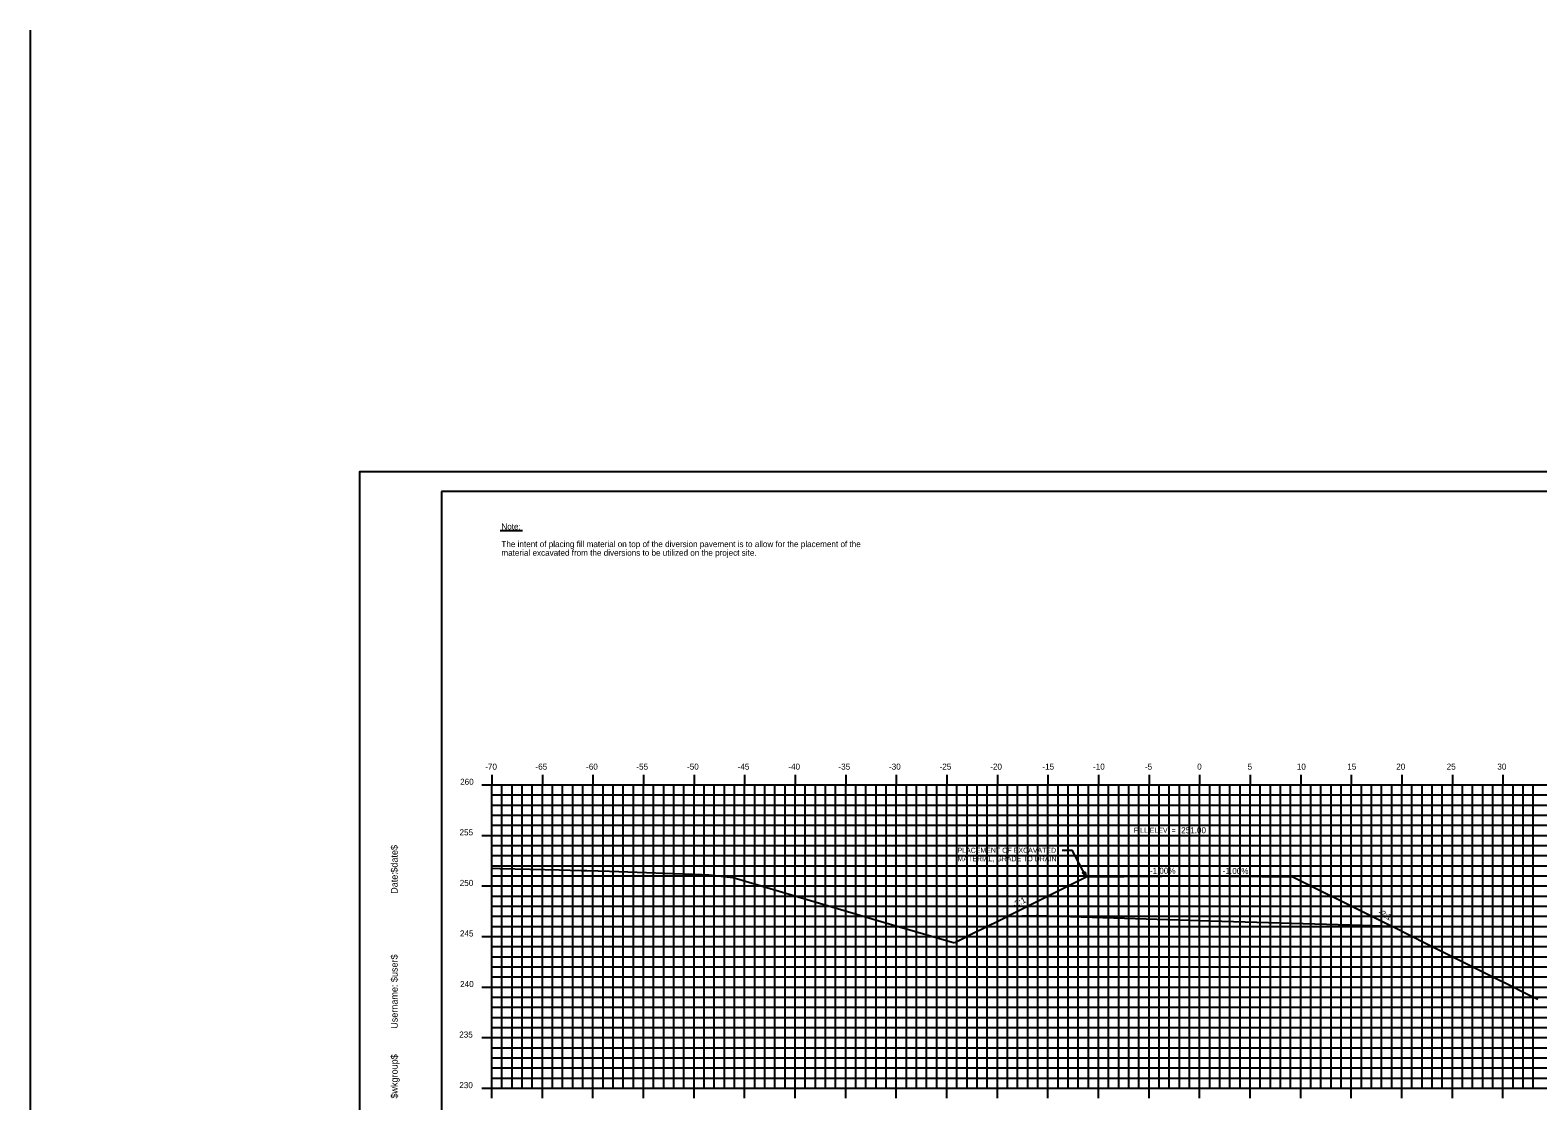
# Model space of a CAD drawing. Extents: x 1168600 to 1177589, y 610178 to 611246.
# Drawn here: x 1172728.4 to 1172877.5, y 610316.5 to 610422.4 of the extents above; entities that cross this region are included whole.
import ezdxf

# ---------------------------------------------------------------- set-up
doc = ezdxf.new("R2010")
doc.units = 0
for name, color, linetype in [('_Construction', 7, 'Continuous'), ('_Station Equation', 7, 'Continuous'), ('ANNOTATION', 7, 'Continuous'), ('BORDER', 7, 'Continuous'), ('D_Roadway_Centerline_Text', 7, 'Continuous'), ('D_Text_Standard', 7, 'Continuous'), ('H_V ANNOTATION', 7, 'Continuous'), ('MAJOR', 7, 'Continuous'), ('MINOR', 7, 'Continuous'), ('PLOT BOUNDARY', 7, 'Continuous')]:
    doc.layers.add(name, color=color, linetype=linetype)

msp = doc.modelspace()

# ---------------------------------------------------------------- linework, layer by layer
at = {"layer": '_Construction'}
for p, q in [((1172728.37, 610422.44), (1172728.37, 610207.73)), ((1172844.04, 610338.8), (1172832.81, 610338.69)), ((1172844.04, 610338.8), (1172853.26, 610338.71))]:
    msp.add_line(p, q, dxfattribs=at)
at = {"layer": '_Station Equation'}
msp.add_lwpolyline([(1172774.04, 610339.56), (1172774.84, 610339.54), (1172777.82, 610339.47), (1172780.69, 610339.39), (1172782.87, 610339.33), (1172783.44, 610339.32), (1172785.67, 610339.27), (1172794.81, 610338.93), (1172795.49, 610338.91), (1172795.54, 610338.9), (1172797.92, 610338.63), (1172812.53, 610334.29), (1172819.79, 610332.18)], dxfattribs=at)
at = {"layer": 'ANNOTATION'}
for p in [(1172830.45, 610341.33), (1172832.81, 610338.69)]:
    msp.add_line(p, (1172831.45, 610341.33), dxfattribs=at)
msp.add_lwpolyline([(1172832.69, 610339.19), (1172832.81, 610338.69), (1172832.47, 610339.08)], close=True, dxfattribs=at)
at = {"layer": 'BORDER'}
for p, q in [((1172929.04, 610376.8), (1172769.04, 610376.8)), ((1172769.04, 610376.8), (1172769.04, 610271.8))]:
    msp.add_line(p, q, dxfattribs=at)
at = {"layer": 'D_Roadway_Centerline_Text'}
msp.add_line((1172774.87, 610372.95), (1172777.06, 610372.95), dxfattribs=at)
at = {"layer": 'D_Text_Standard'}
for points in [[(1172825.04, 610334.8), (1172825.04, 610334.81), (1172832.81, 610338.69), (1172844.04, 610338.8), (1172853.26, 610338.71), (1172860.69, 610335), (1172863.04, 610333.82)], [(1172819.82, 610332.2), (1172822.18, 610333.38), (1172822.27, 610333.42), (1172824.87, 610334.72), (1172825.05, 610334.81), (1172827.86, 610334.87), (1172828.05, 610334.87), (1172843.03, 610334.42), (1172844.05, 610334.39), (1172845.08, 610334.36), (1172860.05, 610333.91), (1172862.86, 610333.83), (1172863.05, 610333.82), (1172863.27, 610333.71), (1172866.51, 610332.09), (1172873.65, 610328.52), (1172874.14, 610328.28), (1172876.81, 610326.94), (1172877.5, 610326.6)]]:
    msp.add_lwpolyline(points, dxfattribs=at)
at = {"layer": 'MAJOR'}
for p, q in [((1172774.04, 610348.8), (1172774.04, 610347.8)), ((1172779.04, 610348.8), (1172779.04, 610347.8)), ((1172784.04, 610348.8), (1172784.04, 610347.8)), ((1172789.04, 610348.8), (1172789.04, 610347.8)), ((1172794.04, 610348.8), (1172794.04, 610347.8)), ((1172799.04, 610348.8), (1172799.04, 610347.8)), ((1172804.04, 610348.8), (1172804.04, 610347.8)), ((1172809.04, 610348.8), (1172809.04, 610347.8)), ((1172814.04, 610348.8), (1172814.04, 610347.8)), ((1172819.04, 610348.8), (1172819.04, 610347.8)), ((1172824.04, 610348.8), (1172824.04, 610347.8)), ((1172829.04, 610348.8), (1172829.04, 610347.8)), ((1172834.04, 610348.8), (1172834.04, 610347.8)), ((1172839.04, 610348.8), (1172839.04, 610347.8)), ((1172844.04, 610348.8), (1172844.04, 610347.8)), ((1172849.04, 610348.8), (1172849.04, 610347.8)), ((1172854.04, 610348.8), (1172854.04, 610347.8)), ((1172859.04, 610348.8), (1172859.04, 610347.8)), ((1172864.04, 610348.8), (1172864.04, 610347.8)), ((1172869.04, 610348.8), (1172869.04, 610347.8)), ((1172874.04, 610348.8), (1172874.04, 610347.8)), ((1172773.03, 610347.8), (1172774.04, 610347.8)), ((1172774.04, 610347.8), (1172914.04, 610347.8)), ((1172774.04, 610317.8), (1172774.04, 610347.8)), ((1172774.04, 610317.8), (1172774.04, 610347.8)), ((1172774.04, 610347.8), (1172914.04, 610347.8)), ((1172779.04, 610317.8), (1172779.04, 610347.8)), ((1172784.04, 610317.8), (1172784.04, 610347.8)), ((1172789.04, 610317.8), (1172789.04, 610347.8)), ((1172794.04, 610317.8), (1172794.04, 610347.8)), ((1172799.04, 610317.8), (1172799.04, 610347.8)), ((1172804.04, 610317.8), (1172804.04, 610347.8)), ((1172809.04, 610317.8), (1172809.04, 610347.8)), ((1172814.04, 610317.8), (1172814.04, 610347.8)), ((1172819.04, 610317.8), (1172819.04, 610347.8)), ((1172824.04, 610317.8), (1172824.04, 610347.8)), ((1172829.04, 610317.8), (1172829.04, 610347.8)), ((1172834.04, 610317.8), (1172834.04, 610347.8)), ((1172839.04, 610317.8), (1172839.04, 610347.8)), ((1172844.04, 610317.8), (1172844.04, 610347.8)), ((1172849.04, 610317.8), (1172849.04, 610347.8)), ((1172854.04, 610317.8), (1172854.04, 610347.8)), ((1172859.04, 610317.8), (1172859.04, 610347.8)), ((1172864.04, 610317.8), (1172864.04, 610347.8)), ((1172869.04, 610317.8), (1172869.04, 610347.8)), ((1172874.04, 610317.8), (1172874.04, 610347.8)), ((1172773.03, 610342.8), (1172774.04, 610342.8)), ((1172774.04, 610342.8), (1172914.04, 610342.8)), ((1172773.03, 610337.8), (1172774.04, 610337.8)), ((1172774.04, 610337.8), (1172914.04, 610337.8)), ((1172773.03, 610332.8), (1172774.04, 610332.8)), ((1172774.04, 610332.8), (1172914.04, 610332.8)), ((1172773.03, 610327.8), (1172774.04, 610327.8)), ((1172774.04, 610327.8), (1172914.04, 610327.8)), ((1172773.03, 610322.8), (1172774.04, 610322.8)), ((1172774.04, 610322.8), (1172914.04, 610322.8)), ((1172773.03, 610317.8), (1172774.04, 610317.8)), ((1172774.04, 610317.8), (1172914.04, 610317.8)), ((1172774.04, 610317.8), (1172914.04, 610317.8)), ((1172774.04, 610316.8), (1172774.04, 610317.8)), ((1172779.04, 610316.8), (1172779.04, 610317.8)), ((1172784.04, 610316.8), (1172784.04, 610317.8)), ((1172789.04, 610316.8), (1172789.04, 610317.8)), ((1172794.04, 610316.8), (1172794.04, 610317.8)), ((1172799.04, 610316.8), (1172799.04, 610317.8)), ((1172804.04, 610316.8), (1172804.04, 610317.8)), ((1172809.04, 610316.8), (1172809.04, 610317.8)), ((1172814.04, 610316.8), (1172814.04, 610317.8)), ((1172819.04, 610316.8), (1172819.04, 610317.8)), ((1172824.04, 610316.8), (1172824.04, 610317.8)), ((1172829.04, 610316.8), (1172829.04, 610317.8)), ((1172834.04, 610316.8), (1172834.04, 610317.8)), ((1172839.04, 610316.8), (1172839.04, 610317.8)), ((1172844.04, 610316.8), (1172844.04, 610317.8)), ((1172849.04, 610316.8), (1172849.04, 610317.8)), ((1172854.04, 610316.8), (1172854.04, 610317.8)), ((1172859.04, 610316.8), (1172859.04, 610317.8)), ((1172864.04, 610316.8), (1172864.04, 610317.8)), ((1172869.04, 610316.8), (1172869.04, 610317.8)), ((1172874.04, 610316.8), (1172874.04, 610317.8))]:
    msp.add_line(p, q, dxfattribs=at)
at = {"layer": 'MINOR'}
for p, q in [((1172774.04, 610346.8), (1172914.04, 610346.8)), ((1172774.04, 610346.8), (1172775.04, 610346.8)), ((1172775.04, 610317.8), (1172775.04, 610347.8)), ((1172776.04, 610317.8), (1172776.04, 610347.8)), ((1172777.04, 610317.8), (1172777.04, 610347.8)), ((1172778.04, 610317.8), (1172778.04, 610347.8)), ((1172780.04, 610317.8), (1172780.04, 610347.8)), ((1172781.04, 610317.8), (1172781.04, 610347.8)), ((1172782.04, 610317.8), (1172782.04, 610347.8)), ((1172783.04, 610317.8), (1172783.04, 610347.8)), ((1172785.04, 610317.8), (1172785.04, 610347.8)), ((1172786.04, 610317.8), (1172786.04, 610347.8)), ((1172787.04, 610317.8), (1172787.04, 610347.8)), ((1172788.04, 610317.8), (1172788.04, 610347.8)), ((1172790.04, 610317.8), (1172790.04, 610347.8)), ((1172791.04, 610317.8), (1172791.04, 610347.8)), ((1172792.04, 610317.8), (1172792.04, 610347.8)), ((1172793.04, 610317.8), (1172793.04, 610347.8)), ((1172795.04, 610317.8), (1172795.04, 610347.8)), ((1172796.04, 610317.8), (1172796.04, 610347.8)), ((1172797.04, 610317.8), (1172797.04, 610347.8)), ((1172798.04, 610317.8), (1172798.04, 610347.8)), ((1172800.04, 610317.8), (1172800.04, 610347.8)), ((1172801.04, 610317.8), (1172801.04, 610347.8)), ((1172802.04, 610317.8), (1172802.04, 610347.8)), ((1172803.04, 610317.8), (1172803.04, 610347.8)), ((1172805.04, 610317.8), (1172805.04, 610347.8)), ((1172806.04, 610317.8), (1172806.04, 610347.8)), ((1172807.04, 610317.8), (1172807.04, 610347.8)), ((1172808.04, 610317.8), (1172808.04, 610347.8)), ((1172810.04, 610317.8), (1172810.04, 610347.8)), ((1172811.04, 610317.8), (1172811.04, 610347.8)), ((1172812.04, 610317.8), (1172812.04, 610347.8)), ((1172813.04, 610317.8), (1172813.04, 610347.8)), ((1172815.04, 610317.8), (1172815.04, 610347.8)), ((1172816.04, 610317.8), (1172816.04, 610347.8)), ((1172817.04, 610317.8), (1172817.04, 610347.8)), ((1172818.04, 610317.8), (1172818.04, 610347.8)), ((1172820.04, 610317.8), (1172820.04, 610347.8)), ((1172821.04, 610317.8), (1172821.04, 610347.8)), ((1172822.04, 610317.8), (1172822.04, 610347.8)), ((1172823.04, 610317.8), (1172823.04, 610347.8)), ((1172825.04, 610317.8), (1172825.04, 610347.8)), ((1172826.04, 610317.8), (1172826.04, 610347.8)), ((1172827.04, 610317.8), (1172827.04, 610347.8)), ((1172828.04, 610317.8), (1172828.04, 610347.8)), ((1172830.04, 610317.8), (1172830.04, 610347.8)), ((1172831.04, 610317.8), (1172831.04, 610347.8)), ((1172832.04, 610317.8), (1172832.04, 610347.8)), ((1172833.04, 610317.8), (1172833.04, 610347.8)), ((1172835.04, 610317.8), (1172835.04, 610347.8)), ((1172836.04, 610317.8), (1172836.04, 610347.8)), ((1172837.04, 610317.8), (1172837.04, 610347.8)), ((1172838.04, 610317.8), (1172838.04, 610347.8)), ((1172840.04, 610317.8), (1172840.04, 610347.8)), ((1172841.04, 610317.8), (1172841.04, 610347.8)), ((1172842.04, 610317.8), (1172842.04, 610347.8)), ((1172843.04, 610317.8), (1172843.04, 610347.8)), ((1172845.04, 610317.8), (1172845.04, 610347.8)), ((1172846.04, 610317.8), (1172846.04, 610347.8)), ((1172847.04, 610317.8), (1172847.04, 610347.8)), ((1172848.04, 610317.8), (1172848.04, 610347.8)), ((1172850.04, 610317.8), (1172850.04, 610347.8)), ((1172851.04, 610317.8), (1172851.04, 610347.8)), ((1172852.04, 610317.8), (1172852.04, 610347.8)), ((1172853.04, 610317.8), (1172853.04, 610347.8)), ((1172855.04, 610317.8), (1172855.04, 610347.8)), ((1172856.04, 610317.8), (1172856.04, 610347.8)), ((1172857.04, 610317.8), (1172857.04, 610347.8)), ((1172858.04, 610317.8), (1172858.04, 610347.8)), ((1172860.04, 610317.8), (1172860.04, 610347.8)), ((1172861.04, 610317.8), (1172861.04, 610347.8)), ((1172862.04, 610317.8), (1172862.04, 610347.8)), ((1172863.04, 610317.8), (1172863.04, 610347.8)), ((1172865.04, 610317.8), (1172865.04, 610347.8)), ((1172866.04, 610317.8), (1172866.04, 610347.8)), ((1172867.04, 610317.8), (1172867.04, 610347.8)), ((1172868.04, 610317.8), (1172868.04, 610347.8)), ((1172870.04, 610317.8), (1172870.04, 610347.8)), ((1172871.04, 610317.8), (1172871.04, 610347.8)), ((1172872.04, 610317.8), (1172872.04, 610347.8)), ((1172873.04, 610317.8), (1172873.04, 610347.8)), ((1172875.04, 610317.8), (1172875.04, 610347.8)), ((1172876.04, 610317.8), (1172876.04, 610347.8)), ((1172877.04, 610317.8), (1172877.04, 610347.8)), ((1172774.04, 610345.8), (1172914.04, 610345.8)), ((1172774.04, 610345.8), (1172775.04, 610345.8)), ((1172774.04, 610344.8), (1172914.04, 610344.8)), ((1172774.04, 610344.8), (1172775.04, 610344.8)), ((1172774.04, 610343.8), (1172914.04, 610343.8)), ((1172774.04, 610343.8), (1172775.04, 610343.8)), ((1172774.04, 610341.8), (1172914.04, 610341.8)), ((1172774.04, 610341.8), (1172775.04, 610341.8)), ((1172774.04, 610340.8), (1172914.04, 610340.8)), ((1172774.04, 610340.8), (1172775.04, 610340.8)), ((1172774.04, 610339.8), (1172914.04, 610339.8)), ((1172774.04, 610339.8), (1172775.04, 610339.8)), ((1172774.04, 610338.8), (1172914.04, 610338.8)), ((1172774.04, 610338.8), (1172775.04, 610338.8)), ((1172774.04, 610336.8), (1172914.04, 610336.8)), ((1172774.04, 610336.8), (1172775.04, 610336.8)), ((1172774.04, 610335.8), (1172914.04, 610335.8)), ((1172774.04, 610335.8), (1172775.04, 610335.8)), ((1172774.04, 610334.8), (1172914.04, 610334.8)), ((1172774.04, 610334.8), (1172775.04, 610334.8)), ((1172774.04, 610333.8), (1172914.04, 610333.8)), ((1172774.04, 610333.8), (1172775.04, 610333.8)), ((1172774.04, 610331.8), (1172914.04, 610331.8)), ((1172774.04, 610331.8), (1172775.04, 610331.8)), ((1172774.04, 610330.8), (1172914.04, 610330.8)), ((1172774.04, 610330.8), (1172775.04, 610330.8)), ((1172774.04, 610329.8), (1172914.04, 610329.8)), ((1172774.04, 610329.8), (1172775.04, 610329.8)), ((1172774.04, 610328.8), (1172914.04, 610328.8)), ((1172774.04, 610328.8), (1172775.04, 610328.8)), ((1172774.04, 610326.8), (1172914.04, 610326.8)), ((1172774.04, 610326.8), (1172775.04, 610326.8)), ((1172774.04, 610325.8), (1172914.04, 610325.8)), ((1172774.04, 610325.8), (1172775.04, 610325.8)), ((1172774.04, 610324.8), (1172914.04, 610324.8)), ((1172774.04, 610324.8), (1172775.04, 610324.8)), ((1172774.04, 610323.8), (1172914.04, 610323.8)), ((1172774.04, 610323.8), (1172775.04, 610323.8)), ((1172774.04, 610321.8), (1172914.04, 610321.8)), ((1172774.04, 610321.8), (1172775.04, 610321.8)), ((1172774.04, 610320.8), (1172914.04, 610320.8)), ((1172774.04, 610320.8), (1172775.04, 610320.8)), ((1172774.04, 610319.8), (1172914.04, 610319.8)), ((1172774.04, 610319.8), (1172775.04, 610319.8)), ((1172774.04, 610318.8), (1172914.04, 610318.8)), ((1172774.04, 610318.8), (1172775.04, 610318.8))]:
    msp.add_line(p, q, dxfattribs=at)
at = {"layer": 'PLOT BOUNDARY'}
msp.add_lwpolyline([(1172760.94, 610268.74), (1172930.94, 610268.74), (1172930.94, 610378.74), (1172760.94, 610378.74)], close=True, dxfattribs=at)

# ---------------------------------------------------------------- texts
at = {"layer": 'ANNOTATION'}
for s, p in [('FILL ELEV. =', (1172837.54, 610343.06)), ('PLACEMENT OF EXCAVATED ', (1172820.1, 610341.08)), ('MATERIAL, GRADE TO DRAIN', (1172820.1, 610340.24))]:
    msp.add_text(s, height=0.5, dxfattribs=at).set_placement(p)
for s, rotation, p in [('-1.00%', 0.5729, (1172839.12, 610338.99)), ('-1.00%', 359.4271, (1172846.33, 610338.99)), ('-2:1', 26.4274, (1172825.69, 610335.6)), ('-2:1', 331.6912, (1172861.63, 610335.02))]:
    msp.add_text(s, height=0.6, rotation=rotation, dxfattribs=at).set_placement(p)
at = {"layer": 'BORDER'}
for s, p in [('$date$', (1172764.72, 610339.11)), ('Date:', (1172764.72, 610337.02)), ('$user$', (1172764.72, 610328.29)), ('Username:', (1172764.72, 610323.67)), ('$wkgroup$', (1172764.72, 610316.77))]:
    msp.add_text(s, height=0.67, rotation=90, dxfattribs=at).set_placement(p)
at = {"layer": 'D_Roadway_Centerline_Text'}
for s, p in [('Note:', (1172774.98, 610373.05)), ('The intent of placing fill material on top of the diversion pavement is to allow for the placement of the ', (1172774.98, 610371.31)), ('material excavated from the diversions to be utilized on the project site.', (1172774.98, 610370.45)), ('251.00', (1172842.22, 610343.01))]:
    msp.add_text(s, height=0.6, dxfattribs=at).set_placement(p)
at = {"layer": 'H_V ANNOTATION'}
for s, p in [('-70', (1172773.38, 610349.3)), ('-65', (1172778.35, 610349.3)), ('-60', (1172783.36, 610349.3)), ('-55', (1172788.33, 610349.3)), ('-50', (1172793.34, 610349.3)), ('-45', (1172798.35, 610349.3)), ('-40', (1172803.36, 610349.3)), ('-35', (1172808.32, 610349.3)), ('-30', (1172813.32, 610349.3)), ('-25', (1172818.32, 610349.3)), ('-20', (1172823.33, 610349.3)), ('-15', (1172828.49, 610349.3)), ('-10', (1172833.5, 610349.3)), ('-5', (1172838.63, 610349.3)), ('0', (1172843.8, 610349.3)), ('5', (1172848.79, 610349.3)), ('10', (1172853.66, 610349.3)), ('15', (1172858.65, 610349.3)), ('20', (1172863.49, 610349.3)), ('25', (1172868.48, 610349.3)), ('30', (1172873.49, 610349.3)), ('260', (1172770.9, 610347.8)), ('255', (1172770.84, 610342.8)), ('250', (1172770.86, 610337.8)), ('245', (1172770.88, 610332.8)), ('240', (1172770.9, 610327.8)), ('235', (1172770.81, 610322.8)), ('230', (1172770.82, 610317.8))]:
    msp.add_text(s, height=0.6, dxfattribs=at).set_placement(p)

doc.saveas('drawing.dxf')
